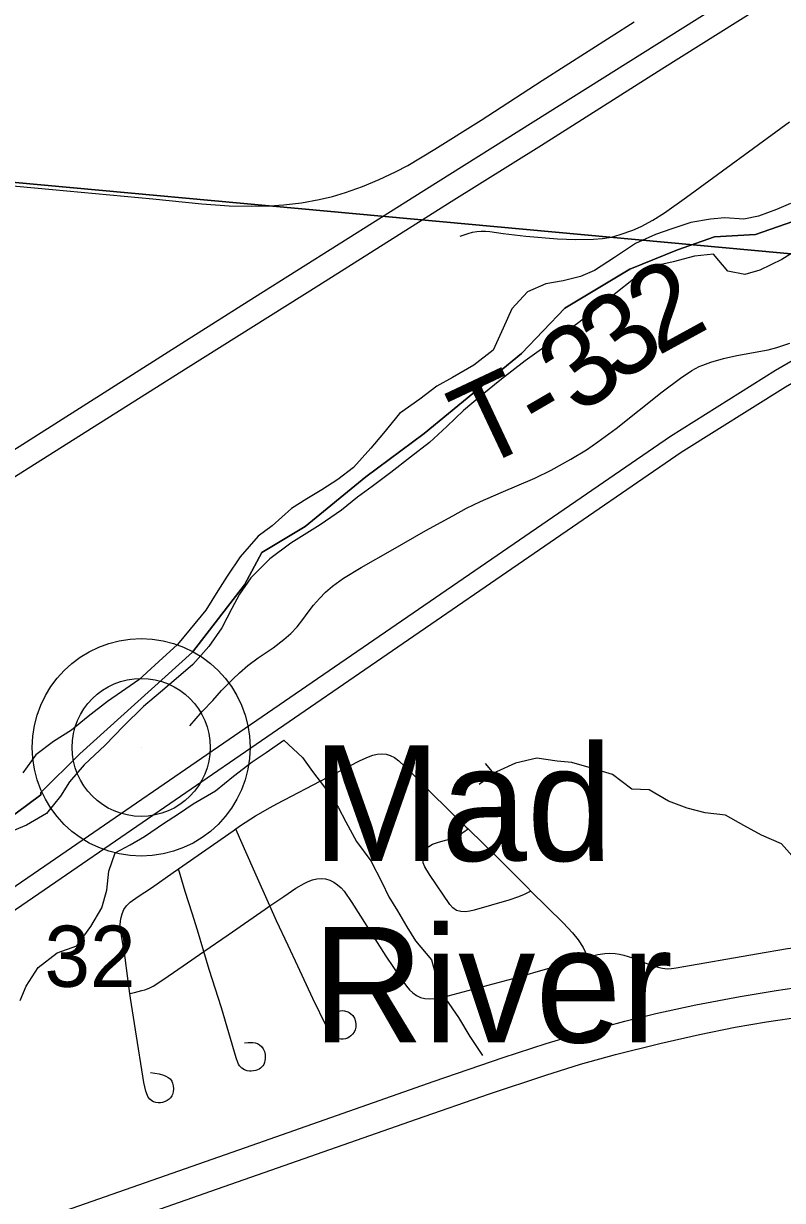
# Model space of a CAD drawing. Extents: x 0 to 34, y 0 to 22.
# Drawn here: x 3.39 to 3.909, y 15.759 to 16.564 of the extents above; entities that cross this region are included whole.
import ezdxf

# ---------------------------------------------------------------- set-up
doc = ezdxf.new("R2010")
doc.units = 0
for name, color, linetype in [('GM_X_City_Street', 7, 'Continuous'), ('GM_X_County_Road', 7, 'Continuous'), ('GM_X_Interstate_Route', 7, 'Continuous'), ('GM_X_Major_River', 7, 'Continuous'), ('GM_X_Minor_River', 7, 'Continuous'), ('GM_X_Rail_Line', 7, 'Continuous'), ('GM_X_Section', 7, 'Continuous'), ('GM_X_Section_Text', 7, 'Continuous'), ('GM_X_State_Route', 7, 'Continuous'), ('GM_X_Township_Road', 7, 'Continuous'), ('GM_X_Township_Road_Text', 7, 'Continuous'), ('GM_X_Unincorporated', 7, 'Continuous'), ('GM_X_Unincorporated_Location', 7, 'Continuous'), ('GM_X_Unincorporated_Text', 7, 'Continuous')]:
    doc.layers.add(name, color=color, linetype=linetype)

msp = doc.modelspace()

# ---------------------------------------------------------------- linework, layer by layer
at = {"layer": 'GM_X_City_Street'}
for points in [[(4.00845, 16.46064), (3.89011, 16.41923), (3.86198, 16.41775), (3.83683, 16.40887), (3.80429, 16.39557), (3.7599, 16.36895), (3.73032, 16.33788), (3.66375, 16.28316), (3.62381, 16.25359), (3.58238, 16.21957), (3.5528, 16.20183), (3.54096, 16.17964), (3.50545, 16.13378), (3.42853, 16.06429), (3.4019, 16.03767), (3.4019, 16.03619), (3.36789, 16.01106)], [(3.36789, 16.01106), (3.4019, 16.03619), (3.4019, 16.03767), (3.42853, 16.06429), (3.50545, 16.13378), (3.54096, 16.17964), (3.5528, 16.20183), (3.58238, 16.21957), (3.62381, 16.25359), (3.66375, 16.28316), (3.73032, 16.33788), (3.7599, 16.36895), (3.80429, 16.39557), (3.83683, 16.40887), (3.86198, 16.41775), (3.89011, 16.41923), (4.00845, 16.46064)]]:
    msp.add_lwpolyline(points, dxfattribs=at)
at = {"layer": 'GM_X_County_Road'}
for points in [[(3.37274, 16.45355), (3.40986, 16.44998), (3.47824, 16.44362), (3.51191, 16.44015), (3.53048, 16.43895), (3.54597, 16.43861), (3.55835, 16.43887), (3.5676, 16.43951), (3.57988, 16.44102), (3.59205, 16.44326), (3.60109, 16.44535), (3.60997, 16.44796), (3.62159, 16.4522), (3.63303, 16.45697), (3.64423, 16.46224), (3.65245, 16.46656), (3.6711, 16.47765), (3.70263, 16.49754), (3.74433, 16.5246), (3.80718, 16.56473)], [(3.68825, 16.41809), (3.69383, 16.42008), (3.6967, 16.42085), (3.69962, 16.42138), (3.70256, 16.42165), (3.70551, 16.42165), (3.70847, 16.42145), (3.71758, 16.41998), (3.73313, 16.41823), (3.75478, 16.41639), (3.76715, 16.41591), (3.77952, 16.41608), (3.78565, 16.41656), (3.79167, 16.41758), (3.79758, 16.41923), (3.80632, 16.4223), (3.81196, 16.42474), (3.82006, 16.42916), (3.82789, 16.43413), (3.84305, 16.44491), (3.91328, 16.49629)]]:
    msp.add_lwpolyline(points, dxfattribs=at)
at = {"layer": 'GM_X_Interstate_Route'}
for points in [[(2.87456, 15.56068), (2.88699, 15.56498), (2.89341, 15.5672), (2.96434, 15.59215), (3.02879, 15.61483), (3.11383, 15.64458), (3.20173, 15.67556), (3.20654, 15.67725), (3.29844, 15.70955), (3.41858, 15.75181), (3.54172, 15.7949), (3.67061, 15.84036), (3.71758, 15.85654), (3.74712, 15.86608), (3.77389, 15.87406), (3.80085, 15.88137), (3.82195, 15.88653), (3.84924, 15.89247), (3.87972, 15.89833), (3.9042, 15.90245), (3.92877, 15.90597)], [(2.88208, 15.54322), (2.88503, 15.54421), (2.9673, 15.57191), (3.0022, 15.5838), (3.05785, 15.60342), (3.12533, 15.62692), (3.18431, 15.64793), (3.21469, 15.65851), (3.23664, 15.66614), (3.28928, 15.68498), (3.39485, 15.7218), (3.51791, 15.76507), (3.65858, 15.81439), (3.70844, 15.8318), (3.74677, 15.84455), (3.77053, 15.85187), (3.79449, 15.85856), (3.82463, 15.86616), (3.8519, 15.87238), (3.87628, 15.87732), (3.89772, 15.88104), (3.92234, 15.88457)]]:
    msp.add_lwpolyline(points, dxfattribs=at)
at = {"layer": 'GM_X_Major_River'}
for points in [[(3.91395, 16.44039), (3.90435, 16.43641), (3.89208, 16.43174), (3.88215, 16.42968), (3.86924, 16.43072), (3.85933, 16.4298), (3.84596, 16.42743), (3.83294, 16.42316), (3.82182, 16.41922), (3.80799, 16.41306), (3.7937, 16.40348), (3.78019, 16.39465), (3.77059, 16.39068), (3.75873, 16.38752), (3.7469, 16.3855), (3.73422, 16.38008), (3.72369, 16.36852), (3.71769, 16.35534), (3.71089, 16.34028), (3.69772, 16.32992), (3.68308, 16.3215), (3.6723, 16.31565), (3.66069, 16.30678), (3.64678, 16.29682), (3.63582, 16.28337), (3.62723, 16.27329), (3.61552, 16.25986), (3.60469, 16.25173), (3.59388, 16.24474), (3.58347, 16.2385), (3.57305, 16.23189), (3.55985, 16.22001), (3.55019, 16.213), (3.53808, 16.19882), (3.52903, 16.18571), (3.52272, 16.17557), (3.51444, 16.16245), (3.50387, 16.14937), (3.49527, 16.13891), (3.48246, 16.12741), (3.46887, 16.11478), (3.45689, 16.10668), (3.44724, 16.10004), (3.43407, 16.08969), (3.42284, 16.08043), (3.41049, 16.07272), (3.39849, 16.06348), (3.38947, 16.05113)], [(3.92088, 16.41019), (3.90814, 16.4021), (3.89315, 16.39482), (3.88282, 16.39201), (3.87108, 16.39417), (3.86145, 16.40579), (3.84849, 16.40456), (3.83395, 16.40069), (3.82057, 16.39757), (3.80668, 16.38875), (3.79467, 16.37912), (3.78034, 16.36765), (3.7695, 16.35914), (3.75829, 16.35102), (3.74863, 16.34439), (3.73278, 16.33295), (3.71653, 16.32038), (3.70335, 16.30964), (3.69056, 16.29889), (3.67929, 16.28811), (3.66725, 16.27696), (3.65447, 16.26698), (3.64093, 16.25663), (3.62816, 16.24702), (3.61811, 16.23964), (3.60726, 16.23075), (3.59258, 16.22081), (3.57252, 16.20832), (3.55821, 16.19761), (3.54536, 16.18458), (3.5375, 16.17335), (3.53234, 16.16357), (3.52558, 16.15041), (3.51654, 16.13768), (3.50562, 16.12537), (3.49592, 16.11684), (3.48351, 16.10646), (3.47188, 16.09645), (3.45826, 16.08307), (3.4458, 16.07003), (3.43143, 16.05666), (3.42128, 16.04509), (3.41535, 16.03534), (3.40557, 16.02338), (3.39208, 16.01532), (3.37942, 16.01027)]]:
    msp.add_lwpolyline(points, dxfattribs=at)
at = {"layer": 'GM_X_Minor_River'}
for points in [[(3.38757, 15.89545), (3.39187, 15.90528), (3.4, 15.91809), (3.41304, 15.92818), (3.4264, 15.93296), (3.43605, 15.94613), (3.44343, 15.95895), (3.447, 15.97105), (3.4483, 15.98395), (3.45263, 15.99643), (3.46295, 16.002), (3.47252, 16.00758), (3.48555, 16.01653), (3.49588, 16.02324), (3.50584, 16.02996), (3.52115, 16.03888), (3.53343, 16.04899), (3.54608, 16.05871), (3.55566, 16.06505), (3.56792, 16.07363), (3.58069, 16.06171), (3.58741, 16.05214), (3.59563, 16.04141), (3.60496, 16.02763), (3.61015, 16.01769), (3.61759, 16.00431), (3.6273, 15.99091), (3.63472, 15.97639), (3.63953, 15.96646), (3.64549, 15.9569), (3.65181, 15.94581), (3.65777, 15.93625), (3.66863, 15.92321), (3.67226, 15.90987), (3.67855, 15.89651), (3.68714, 15.88388), (3.69495, 15.87088), (3.70353, 15.85787)], [(3.91864, 15.99047), (3.90778, 16.00275), (3.89417, 16.00861), (3.8821, 16.01521), (3.86965, 16.02219), (3.85562, 16.02387), (3.8435, 16.02706), (3.83064, 16.03177), (3.81744, 16.03952), (3.80568, 16.04004), (3.7925, 16.05006), (3.77812, 16.05441), (3.7645, 16.05837), (3.75463, 16.05925), (3.7406, 16.06132), (3.72612, 16.05769), (3.71313, 16.05177), (3.70125, 16.04318)], [(3.71147, 16.05057), (3.70561, 16.05756)]]:
    msp.add_lwpolyline(points, dxfattribs=at)
at = {"layer": 'GM_X_Rail_Line'}
for points in [[(2.932, 15.64588), (3.07065, 15.74137), (3.15191, 15.79742), (3.26024, 15.87246), (3.41574, 15.97923), (3.54897, 16.07079), (3.83938, 16.27039), (3.91067, 16.31508), (3.96338, 16.34568), (4.00551, 16.36832), (4.04873, 16.38909), (4.09944, 16.41111), (4.2263, 16.46369), (4.35548, 16.51692), (4.47235, 16.56519), (4.70404, 16.66052)], [(2.932, 15.64588), (2.95977, 15.66766), (2.97762, 15.68238), (3.02042, 15.71945), (3.04883, 15.7418), (3.06285, 15.75219), (3.14429, 15.80836), (3.25263, 15.88341), (3.40815, 15.99019), (3.54137, 16.08175), (3.83202, 16.2815), (3.90374, 16.32647), (3.95684, 16.3573)]]:
    msp.add_lwpolyline(points, dxfattribs=at)
at = {"layer": 'GM_X_Section'}
for points in [[(3.07459, 17.51121), (4.09568, 17.40069), (4.00362, 16.39786), (2.97812, 16.49217)], [(2.97812, 16.49217), (4.00362, 16.39786), (3.88999, 15.39575), (2.87773, 15.48948)]]:
    msp.add_lwpolyline(points, close=True, dxfattribs=at)
at = {"layer": 'GM_X_State_Route'}
for points in [[(3.07979, 16.06315), (3.09022, 16.06979), (3.17486, 16.12302), (3.25101, 16.1708), (3.33771, 16.22464), (3.41483, 16.27311), (3.50248, 16.32849), (3.59185, 16.38465), (3.68214, 16.44182), (3.74381, 16.48042), (3.826, 16.53265), (3.91643, 16.58959), (4.01411, 16.65123), (4.10427, 16.70808), (4.19935, 16.76776), (4.28566, 16.82246), (4.33945, 16.85614)], [(2.79041, 15.87142), (2.82127, 15.89847), (2.84397, 15.91741), (2.86874, 15.93709), (2.88592, 15.95027), (2.90705, 15.9662), (2.9197, 15.97532), (2.92642, 15.9804), (2.9395, 15.9903), (2.95727, 16.00278), (2.99347, 16.02686), (3.03531, 16.05366), (3.10321, 16.09644), (3.24033, 16.18282), (3.36055, 16.25774), (3.50059, 16.34667), (3.54787, 16.37651), (3.6635, 16.44942), (3.85019, 16.56687), (3.90801, 16.60331), (3.96315, 16.63815)]]:
    msp.add_lwpolyline(points, dxfattribs=at)
at = {"layer": 'GM_X_Township_Road'}
for points in [[(3.50365, 16.08341), (3.51232, 16.09336), (3.5193, 16.10072), (3.5253, 16.10742), (3.53307, 16.11531), (3.53755, 16.11966), (3.54319, 16.12461), (3.55038, 16.12979), (3.56044, 16.13675), (3.56792, 16.14236), (3.57272, 16.14636), (3.57693, 16.15104), (3.58071, 16.156), (3.58435, 16.16097), (3.58809, 16.16582), (3.59209, 16.17048), (3.5964, 16.17483), (3.60106, 16.17882), (3.60849, 16.18429), (3.62064, 16.1917), (3.6423, 16.20394), (3.66496, 16.2168), (3.67534, 16.22258), (3.68326, 16.22689), (3.69256, 16.23219), (3.70221, 16.23677), (3.7164, 16.24292), (3.73924, 16.25267), (3.75038, 16.2582), (3.76403, 16.26564), (3.77464, 16.27214), (3.78232, 16.27745), (3.79486, 16.28666), (3.82643, 16.3118), (3.83882, 16.32111), (3.84657, 16.32619), (3.85162, 16.32895), (3.85401, 16.32998), (3.85953, 16.33205), (3.86816, 16.33456), (3.87726, 16.33656), (3.89872, 16.34039), (3.90477, 16.34198), (3.9136, 16.34505)], [(3.53499, 16.01279), (3.53817, 16.01512), (3.54855, 16.02174), (3.55839, 16.02745), (3.56305, 16.02998), (3.59795, 16.04817), (3.62004, 16.05954), (3.62566, 16.06221), (3.62856, 16.06327), (3.6316, 16.06395), (3.63469, 16.06411), (3.63767, 16.0639), (3.64046, 16.0631), (3.64352, 16.06164), (3.64645, 16.05938), (3.6506, 16.05563), (3.66166, 16.04474), (3.66813, 16.03806), (3.69251, 16.01413), (3.6938, 16.01286)], [(3.49575, 15.98549), (3.53315, 16.01146), (3.53499, 16.01279)], [(3.5583, 15.96015), (3.54808, 15.98316), (3.54191, 15.99721), (3.53592, 16.01069), (3.53499, 16.01279)], [(3.73669, 15.97038), (3.73476, 15.96942), (3.7321, 15.96809), (3.72822, 15.96639), (3.72163, 15.96405), (3.69792, 15.95724), (3.6949, 15.95657), (3.69184, 15.95624), (3.68875, 15.95635), (3.68578, 15.95716), (3.68321, 15.95883), (3.68121, 15.96117), (3.66739, 15.98159), (3.66417, 15.98687), (3.66312, 15.98976), (3.66285, 15.99282), (3.66339, 15.99586), (3.66473, 15.99863), (3.66683, 16.00087), (3.66947, 16.00249), (3.67273, 16.00347), (3.67818, 16.00504), (3.68278, 16.00625), (3.68582, 16.00758), (3.68787, 16.00879), (3.69175, 16.01146), (3.6938, 16.01286)], [(3.6938, 16.01286), (3.71466, 15.99236), (3.73443, 15.9726), (3.73669, 15.97038)], [(3.46265, 15.90036), (3.46097, 15.91236), (3.45932, 15.92466), (3.45691, 15.93994), (3.45651, 15.94286), (3.45611, 15.94698), (3.45625, 15.94991), (3.45664, 15.95217), (3.45744, 15.9547), (3.45851, 15.95763), (3.46024, 15.96029), (3.46289, 15.96268), (3.46835, 15.96654), (3.47737, 15.97262), (3.49232, 15.9831), (3.49575, 15.98549)], [(3.51319, 15.92908), (3.50881, 15.94351), (3.50509, 15.9553), (3.50045, 15.96997), (3.4969, 15.98168), (3.49575, 15.98549)], [(3.5583, 15.96015), (3.56789, 15.9667), (3.57596, 15.97222), (3.58164, 15.97561), (3.58453, 15.97699), (3.58745, 15.97806), (3.59039, 15.97876), (3.59333, 15.97899), (3.5963, 15.97867), (3.59925, 15.97774), (3.60203, 15.97636), (3.6046, 15.9746), (3.60693, 15.97256), (3.60898, 15.97022), (3.6143, 15.96261), (3.63757, 15.9258), (3.64793, 15.91027), (3.65156, 15.90523), (3.65361, 15.90289), (3.65587, 15.90075), (3.65841, 15.89897), (3.66124, 15.89768), (3.66425, 15.89693), (3.66734, 15.89668), (3.67044, 15.89685), (3.67659, 15.89774), (3.72452, 15.91066), (3.77506, 15.92504)], [(3.73669, 15.97038), (3.75874, 15.94863), (3.76514, 15.94186), (3.76902, 15.937), (3.77234, 15.93181), (3.77373, 15.92877), (3.77506, 15.92504)], [(3.51319, 15.92908), (3.52969, 15.94044), (3.55507, 15.95795), (3.5583, 15.96015)], [(3.60057, 15.88713), (3.60214, 15.88774), (3.60393, 15.88819), (3.60629, 15.88853), (3.60792, 15.88858), (3.60931, 15.88847), (3.6115, 15.8878), (3.61251, 15.8873), (3.61346, 15.88668), (3.61487, 15.88533), (3.61621, 15.88337), (3.61676, 15.88123), (3.61711, 15.87911), (3.61694, 15.87725), (3.61652, 15.87542), (3.61588, 15.87389), (3.61479, 15.87256), (3.61369, 15.87131), (3.61251, 15.87047), (3.61135, 15.86982), (3.60988, 15.86929), (3.60838, 15.869), (3.60679, 15.86902), (3.6053, 15.86921), (3.60371, 15.8698), (3.6025, 15.87046), (3.60023, 15.87257), (3.59845, 15.87512), (3.59694, 15.87783), (3.58762, 15.89687), (3.57735, 15.91903), (3.5708, 15.93305), (3.56285, 15.94991), (3.5583, 15.96015)], [(3.46265, 15.90036), (3.46569, 15.9011), (3.47071, 15.90232), (3.47281, 15.90276), (3.47571, 15.90387), (3.47847, 15.90528), (3.48112, 15.90688), (3.4888, 15.91216), (3.49899, 15.9193), (3.51319, 15.92908)], [(3.54085, 15.86668), (3.54349, 15.86685), (3.54657, 15.8668), (3.54823, 15.86664), (3.5498, 15.86612), (3.55126, 15.86523), (3.55256, 15.86403), (3.55371, 15.86242), (3.55454, 15.86065), (3.55506, 15.85851), (3.55517, 15.85715), (3.55511, 15.85564), (3.55496, 15.85444), (3.55459, 15.85304), (3.55412, 15.85184), (3.5535, 15.8508), (3.55261, 15.84991), (3.55183, 15.84924), (3.55094, 15.84861), (3.54985, 15.84809), (3.54865, 15.84762), (3.54714, 15.84736), (3.54542, 15.84721), (3.54438, 15.84721), (3.54287, 15.84747), (3.54104, 15.84819), (3.53922, 15.84929), (3.53823, 15.85012), (3.5376, 15.8509), (3.53687, 15.85189), (3.5363, 15.85309), (3.53518, 15.85629), (3.52514, 15.89047), (3.51691, 15.91678), (3.51319, 15.92908)], [(3.77506, 15.92504), (3.78238, 15.9269), (3.78717, 15.9277), (3.79062, 15.92783), (3.79428, 15.92767), (3.79726, 15.92727), (3.80019, 15.92662), (3.80596, 15.92478), (3.81455, 15.92138), (3.82335, 15.91834), (3.82645, 15.91759), (3.82966, 15.91728), (3.83281, 15.91747), (3.83592, 15.91788), (3.89073, 15.92748), (3.91203, 15.93099), (3.92425, 15.93251), (3.93345, 15.93319), (3.94305, 15.93342), (3.95316, 15.93342)], [(3.47665, 15.84633), (3.48268, 15.84531), (3.48567, 15.84447), (3.48731, 15.84376), (3.48888, 15.84291), (3.49014, 15.84192), (3.49122, 15.84034), (3.49172, 15.83908), (3.49221, 15.83719), (3.49239, 15.83512), (3.49221, 15.83314), (3.49181, 15.83134), (3.49132, 15.83026), (3.4903, 15.82887), (3.48942, 15.82797), (3.48817, 15.82715), (3.48677, 15.82644), (3.48497, 15.82582), (3.48348, 15.82554), (3.48188, 15.82551), (3.48042, 15.82572), (3.47888, 15.82628), (3.47768, 15.82702), (3.47624, 15.82805), (3.4752, 15.82941), (3.47459, 15.83057), (3.47346, 15.83347), (3.47208, 15.83956), (3.46652, 15.87557), (3.46312, 15.897), (3.46265, 15.90036)]]:
    msp.add_lwpolyline(points, dxfattribs=at)
at = {"layer": 'GM_X_Unincorporated'}
for radius in [0.0744, 0.04716]:
    msp.add_circle((3.47036, 16.06858), radius, dxfattribs=at)
at = {"layer": 'GM_X_Unincorporated_Location'}
msp.add_line((3.47036, 16.06858), (3.47036, 16.06858), dxfattribs=at)

# ---------------------------------------------------------------- texts
at = {"layer": 'GM_X_Section_Text'}
msp.add_text('32', height=0.041856, rotation=0.00001, dxfattribs=at).set_placement((3.40429, 15.90485))
at = {"layer": 'GM_X_Township_Road_Text'}
for s, rotation, p in [('2', 28.71313, (3.82309, 16.33591)), ('3', 37.60331, (3.79753, 16.31599)), ('3', 37.5476, (3.76996, 16.2948)), ('T', 25.22201, (3.70025, 16.25814)), ('-', 30.25689, (3.74344, 16.27875))]:
    msp.add_text(s, height=0.05682, rotation=rotation, dxfattribs=at).set_placement(p)
at = {"layer": 'GM_X_Unincorporated_Text'}
for s, p in [('Mad', (3.58721, 15.99099)), ('River', (3.58721, 15.86683))]:
    msp.add_text(s, height=0.078977, rotation=0.00001, dxfattribs=at).set_placement(p)

doc.saveas('drawing.dxf')
